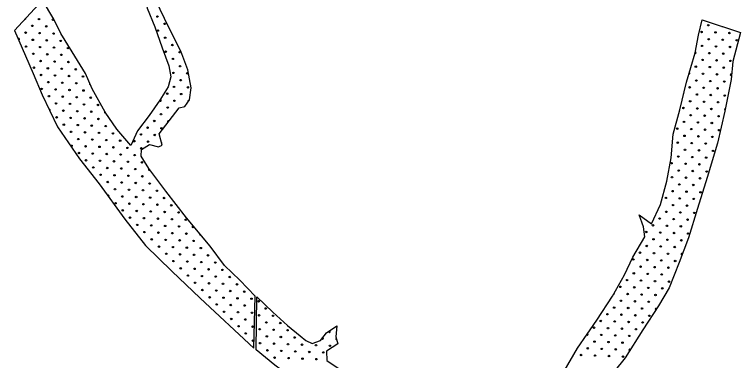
# Model space of a CAD drawing. Extents: x 1612280 to 1883141, y 560852 to 780851.
# Drawn here: x 1712912 to 1723400, y 669510 to 674507 of the extents above; entities that cross this region are included whole.
import ezdxf

# ---------------------------------------------------------------- set-up
doc = ezdxf.new("R2010")
doc.units = 0
doc.layers.add('DESIGN - SCRATCH - User 1', color=7, linetype='Continuous')
doc.layers.add('DESIGN - TRAFFIC CONTROL PERMANENT - Pavement Marking Text', color=7, linetype='Continuous')

msp = doc.modelspace()

# ---------------------------------------------------------------- linework, layer by layer
at = {"layer": 'DESIGN - SCRATCH - User 1'}
for points in [[(1714869, 675789), (1714697, 675840), (1714660, 675557), (1714693, 675260), (1714758, 674917), (1714827, 674597), (1714938, 674328), (1715045, 674027), (1715142, 673767), (1715170, 673605), (1715133, 673461), (1715012, 673271), (1714855, 673048), (1714688, 672825), (1714592, 672614)], [(1714869, 675789), (1714697, 675840), (1714660, 675557), (1714693, 675260), (1714758, 674917), (1714827, 674597), (1714938, 674328), (1715045, 674027), (1715142, 673767), (1715170, 673605), (1715133, 673461), (1715012, 673271), (1714855, 673048), (1714688, 672825), (1714592, 672614)], [(1714739, 672459), (1714744, 672556), (1714864, 672631), (1714994, 672594), (1715045, 672621), (1714999, 672784), (1715290, 673159), (1715374, 673178), (1715439, 673275), (1715462, 673447), (1715416, 673707), (1715314, 673980), (1715138, 674328), (1714957, 674699), (1714887, 674963), (1714864, 675163), (1714813, 675395), (1714836, 675608), (1714869, 675789)], [(1714739, 672459), (1714744, 672556), (1714864, 672631), (1714994, 672594), (1715045, 672621), (1714999, 672784), (1715290, 673159), (1715374, 673178), (1715439, 673275), (1715462, 673447), (1715416, 673707), (1715314, 673980), (1715138, 674328), (1714957, 674699), (1714887, 674963), (1714864, 675163), (1714813, 675395), (1714836, 675608), (1714869, 675789)], [(1714592, 672614), (1714388, 672851), (1714220, 673096), (1714034, 673432), (1713935, 673655), (1713742, 673969), (1713581, 674232), (1713479, 674440), (1713318, 674714), (1712912, 674278)], [(1714592, 672614), (1714388, 672851), (1714220, 673096), (1714034, 673432), (1713935, 673655), (1713742, 673969), (1713581, 674232), (1713479, 674440), (1713318, 674714), (1712912, 674278)], [(1721935, 671616), (1722114, 671484), (1722245, 671761), (1722335, 672101), (1722398, 672436), (1722426, 672781), (1722522, 673132), (1722618, 673529), (1722743, 673954), (1722794, 674209), (1722845, 674430), (1723400, 674249)], [(1721935, 671616), (1722114, 671484), (1722245, 671761), (1722335, 672101), (1722398, 672436), (1722426, 672781), (1722522, 673132), (1722618, 673529), (1722743, 673954), (1722794, 674209), (1722845, 674430), (1723400, 674249)], [(1712912, 674278), (1713182, 673656), (1713312, 673349), (1713534, 672886), (1713849, 672422), (1714136, 672060), (1714507, 671550), (1714804, 671170), (1715184, 670799), (1715592, 670409), (1716370, 669686)], [(1712912, 674278), (1713182, 673656), (1713312, 673349), (1713534, 672886), (1713849, 672422), (1714136, 672060), (1714507, 671550), (1714804, 671170), (1715184, 670799), (1715592, 670409), (1716370, 669686)], [(1723400, 674249), (1723287, 673829), (1723264, 673569), (1723173, 673110), (1723066, 672651), (1722918, 672152), (1722777, 671705), (1722647, 671280), (1722516, 670923), (1722369, 670560), (1722216, 670299), (1721987, 669951)], [(1723400, 674249), (1723287, 673829), (1723264, 673569), (1723173, 673110), (1723066, 672651), (1722918, 672152), (1722777, 671705), (1722647, 671280), (1722516, 670923), (1722369, 670560), (1722216, 670299), (1721987, 669951)], [(1716370, 669686), (1716389, 670437), (1716166, 670669), (1715944, 670882), (1715740, 671161), (1715397, 671569), (1715100, 671958), (1714850, 672283), (1714739, 672459)], [(1716370, 669686), (1716389, 670437), (1716166, 670669), (1715944, 670882), (1715740, 671161), (1715397, 671569), (1715100, 671958), (1714850, 672283), (1714739, 672459)], [(1717569, 670011), (1717553, 669854), (1717581, 669752), (1717417, 669644), (1717423, 669508), (1717643, 669361), (1718017, 669208), (1718232, 669157), (1718555, 668964), (1718946, 668851), (1719387, 668726), (1719704, 668726), (1720095, 668754), (1720339, 668845), (1720610, 669055), (1720854, 669355), (1721046, 669689), (1721324, 670092), (1721550, 670437), (1721726, 670749), (1721845, 671004), (1722020, 671298), (1721998, 671440), (1721935, 671616)], [(1717569, 670011), (1717553, 669854), (1717581, 669752), (1717417, 669644), (1717423, 669508), (1717643, 669361), (1718017, 669208), (1718232, 669157), (1718555, 668964), (1718946, 668851), (1719387, 668726), (1719704, 668726), (1720095, 668754), (1720339, 668845), (1720610, 669055), (1720854, 669355), (1721046, 669689), (1721324, 670092), (1721550, 670437), (1721726, 670749), (1721845, 671004), (1722020, 671298), (1721998, 671440), (1721935, 671616)], [(1716401, 669664), (1716412, 670428), (1716644, 670210), (1716856, 670014), (1717038, 669866), (1717122, 669799), (1717214, 669757), (1717334, 669799), (1717421, 669908), (1717569, 670011)], [(1716401, 669664), (1716412, 670428), (1716644, 670210), (1716856, 670014), (1717038, 669866), (1717122, 669799), (1717214, 669757), (1717334, 669799), (1717421, 669908), (1717569, 670011)], [(1721987, 669951), (1721733, 669548), (1721416, 669152), (1721104, 668846), (1720849, 668596), (1720544, 668387), (1720159, 668251), (1719836, 668211), (1719638, 668228), (1719338, 668308), (1718907, 668489), (1718494, 668613), (1718081, 668715), (1717588, 668885), (1717288, 668993), (1717039, 669174), (1716671, 669441), (1716401, 669664)], [(1721987, 669951), (1721733, 669548), (1721416, 669152), (1721104, 668846), (1720849, 668596), (1720544, 668387), (1720159, 668251), (1719836, 668211), (1719638, 668228), (1719338, 668308), (1718907, 668489), (1718494, 668613), (1718081, 668715), (1717588, 668885), (1717288, 668993), (1717039, 669174), (1716671, 669441), (1716401, 669664)]]:
    msp.add_lwpolyline(points, dxfattribs=at)
for centre in [(1715416, 673455), (1715416, 673455), (1715319, 673358), (1715319, 673358), (1722322, 671859), (1722322, 671859), (1722523, 671851), (1722523, 671851), (1722628, 671747), (1722628, 671747)]:
    msp.add_circle(centre, 10.6, dxfattribs=at)
msp.add_arc((1715424, 673253), 10.6, 53.9482, 238.7059, dxfattribs=at)
at = {"layer": 'DESIGN - TRAFFIC CONTROL PERMANENT - Pavement Marking Text'}
for centre in [(1713266, 674441), (1713266, 674441), (1713467, 674433), (1713467, 674433), (1714976, 674478), (1714976, 674478), (1713169, 674344), (1713169, 674344), (1713370, 674336), (1713370, 674336), (1715080, 674373), (1715080, 674373), (1722934, 674353), (1722934, 674353), (1713072, 674246), (1713072, 674246), (1713273, 674239), (1713273, 674239), (1713475, 674232), (1713475, 674232), (1714983, 674276), (1714983, 674276), (1722837, 674255), (1722837, 674255), (1723039, 674248), (1723039, 674248), (1723240, 674240), (1723240, 674240), (1713176, 674142), (1713176, 674142), (1713378, 674134), (1713378, 674134), (1713579, 674127), (1713579, 674127), (1715088, 674172), (1715088, 674172), (1722942, 674151), (1722942, 674151), (1723143, 674143), (1723143, 674143), (1723345, 674136), (1723345, 674136), (1713079, 674045), (1713079, 674045), (1713281, 674037), (1713281, 674037), (1713482, 674030), (1713482, 674030), (1713684, 674022), (1713684, 674022), (1715095, 673970), (1715095, 673970), (1715192, 674067), (1715192, 674067), (1722845, 674054), (1722845, 674054), (1723046, 674046), (1723046, 674046), (1723248, 674039), (1723248, 674039), (1713184, 673940), (1713184, 673940), (1713385, 673933), (1713385, 673933), (1713587, 673925), (1713587, 673925), (1715200, 673866), (1715200, 673866), (1715297, 673963), (1715297, 673963), (1722949, 673949), (1722949, 673949), (1723151, 673942), (1723151, 673942), (1713288, 673836), (1713288, 673836), (1713490, 673828), (1713490, 673828), (1713691, 673821), (1713691, 673821), (1715304, 673761), (1715304, 673761), (1722852, 673852), (1722852, 673852), (1723054, 673845), (1723054, 673845), (1723255, 673837), (1723255, 673837), (1713191, 673739), (1713191, 673739), (1713393, 673731), (1713393, 673731), (1713594, 673724), (1713594, 673724), (1713796, 673716), (1713796, 673716), (1715207, 673664), (1715207, 673664), (1715409, 673657), (1715409, 673657), (1722755, 673755), (1722755, 673755), (1722957, 673748), (1722957, 673748), (1723158, 673740), (1723158, 673740), (1713296, 673634), (1713296, 673634), (1713497, 673627), (1713497, 673627), (1713699, 673619), (1713699, 673619), (1713900, 673612), (1713900, 673612), (1715312, 673559), (1715312, 673559), (1722762, 673554), (1722762, 673554), (1722859, 673651), (1722859, 673651), (1723061, 673643), (1723061, 673643), (1713400, 673530), (1713400, 673530), (1713602, 673522), (1713602, 673522), (1713803, 673515), (1713803, 673515), (1715215, 673462), (1715215, 673462), (1722665, 673456), (1722665, 673456), (1722867, 673449), (1722867, 673449), (1722964, 673546), (1722964, 673546), (1723069, 673442), (1723069, 673442), (1723166, 673539), (1723166, 673539), (1713303, 673433), (1713303, 673433), (1713505, 673425), (1713505, 673425), (1713706, 673418), (1713706, 673418), (1713908, 673410), (1713908, 673410), (1715118, 673365), (1715118, 673365), (1722770, 673352), (1722770, 673352), (1722971, 673344), (1722971, 673344), (1723173, 673337), (1723173, 673337), (1713408, 673328), (1713408, 673328), (1713609, 673321), (1713609, 673321), (1713811, 673313), (1713811, 673313), (1714012, 673306), (1714012, 673306), (1715222, 673261), (1715222, 673261), (1722673, 673255), (1722673, 673255), (1722874, 673247), (1722874, 673247), (1723076, 673240), (1723076, 673240), (1713512, 673223), (1713512, 673223), (1713714, 673216), (1713714, 673216), (1713915, 673209), (1713915, 673209), (1714117, 673201), (1714117, 673201), (1715125, 673164), (1715125, 673164), (1722576, 673158), (1722576, 673158), (1722777, 673150), (1722777, 673150), (1722979, 673143), (1722979, 673143), (1713617, 673119), (1713617, 673119), (1713818, 673111), (1713818, 673111), (1714020, 673104), (1714020, 673104), (1715028, 673067), (1715028, 673067), (1722680, 673053), (1722680, 673053), (1722882, 673046), (1722882, 673046), (1723083, 673038), (1723083, 673038), (1713520, 673022), (1713520, 673022), (1713624, 672917), (1713624, 672917), (1713721, 673014), (1713721, 673014), (1713923, 673007), (1713923, 673007), (1714124, 672999), (1714124, 672999), (1714931, 672970), (1714931, 672970), (1722583, 672956), (1722583, 672956), (1722785, 672949), (1722785, 672949), (1722986, 672941), (1722986, 672941), (1713729, 672813), (1713729, 672813), (1713826, 672910), (1713826, 672910), (1714027, 672902), (1714027, 672902), (1714229, 672895), (1714229, 672895), (1714834, 672873), (1714834, 672873), (1715035, 672865), (1715035, 672865), (1722486, 672859), (1722486, 672859), (1722688, 672852), (1722688, 672852), (1722889, 672844), (1722889, 672844), (1723091, 672837), (1723091, 672837), (1713833, 672708), (1713833, 672708), (1713930, 672805), (1713930, 672805), (1714132, 672798), (1714132, 672798), (1714333, 672790), (1714333, 672790), (1714737, 672775), (1714737, 672775), (1714938, 672768), (1714938, 672768), (1722591, 672755), (1722591, 672755), (1722792, 672747), (1722792, 672747), (1722994, 672740), (1722994, 672740), (1713736, 672611), (1713736, 672611), (1713938, 672604), (1713938, 672604), (1714035, 672701), (1714035, 672701), (1714236, 672693), (1714236, 672693), (1714438, 672686), (1714438, 672686), (1714640, 672678), (1714640, 672678), (1714841, 672671), (1714841, 672671), (1722494, 672657), (1722494, 672657), (1722695, 672650), (1722695, 672650), (1722897, 672643), (1722897, 672643), (1713841, 672507), (1713841, 672507), (1714042, 672499), (1714042, 672499), (1714139, 672596), (1714139, 672596), (1714341, 672589), (1714341, 672589), (1714543, 672581), (1714543, 672581), (1714744, 672574), (1714744, 672574), (1722598, 672553), (1722598, 672553), (1722800, 672545), (1722800, 672545), (1723001, 672538), (1723001, 672538), (1713945, 672402), (1713945, 672402), (1714147, 672395), (1714147, 672395), (1714244, 672492), (1714244, 672492), (1714445, 672484), (1714445, 672484), (1714647, 672477), (1714647, 672477), (1722501, 672456), (1722501, 672456), (1722703, 672448), (1722703, 672448), (1722904, 672441), (1722904, 672441), (1714050, 672298), (1714050, 672298), (1714251, 672290), (1714251, 672290), (1714348, 672387), (1714348, 672387), (1714550, 672380), (1714550, 672380), (1714752, 672372), (1714752, 672372), (1722404, 672359), (1722404, 672359), (1722606, 672351), (1722606, 672351), (1722807, 672344), (1722807, 672344), (1714154, 672193), (1714154, 672193), (1714356, 672186), (1714356, 672186), (1714453, 672283), (1714453, 672283), (1714655, 672275), (1714655, 672275), (1722508, 672254), (1722508, 672254), (1722710, 672247), (1722710, 672247), (1722912, 672239), (1722912, 672239), (1714259, 672088), (1714259, 672088), (1714460, 672081), (1714460, 672081), (1714557, 672178), (1714557, 672178), (1714759, 672171), (1714759, 672171), (1722411, 672157), (1722411, 672157), (1722613, 672150), (1722613, 672150), (1722815, 672142), (1722815, 672142), (1714363, 671984), (1714363, 671984), (1714565, 671976), (1714565, 671976), (1714662, 672074), (1714662, 672074), (1714864, 672066), (1714864, 672066), (1722516, 672053), (1722516, 672053), (1722718, 672045), (1722718, 672045), (1714468, 671879), (1714468, 671879), (1714669, 671872), (1714669, 671872), (1714767, 671969), (1714767, 671969), (1714968, 671962), (1714968, 671962), (1722419, 671956), (1722419, 671956), (1722620, 671948), (1722620, 671948), (1722822, 671941), (1722822, 671941), (1714371, 671782), (1714371, 671782), (1714572, 671775), (1714572, 671775), (1714774, 671767), (1714774, 671767), (1714871, 671864), (1714871, 671864), (1715073, 671857), (1715073, 671857), (1722725, 671844), (1722725, 671844), (1714475, 671678), (1714475, 671678), (1714677, 671670), (1714677, 671670), (1714879, 671663), (1714879, 671663), (1714976, 671760), (1714976, 671760), (1715177, 671752), (1715177, 671752), (1722426, 671754), (1722426, 671754), (1714580, 671573), (1714580, 671573), (1714781, 671566), (1714781, 671566), (1714983, 671558), (1714983, 671558), (1715080, 671655), (1715080, 671655), (1715282, 671648), (1715282, 671648), (1722232, 671560), (1722232, 671560), (1722329, 671657), (1722329, 671657), (1722531, 671649), (1722531, 671649), (1722733, 671642), (1722733, 671642), (1714684, 671469), (1714684, 671469), (1714886, 671461), (1714886, 671461), (1715088, 671454), (1715088, 671454), (1715185, 671551), (1715185, 671551), (1715386, 671543), (1715386, 671543), (1722135, 671463), (1722135, 671463), (1722337, 671455), (1722337, 671455), (1722434, 671552), (1722434, 671552), (1722635, 671545), (1722635, 671545), (1714789, 671364), (1714789, 671364), (1714991, 671357), (1714991, 671357), (1715192, 671349), (1715192, 671349), (1715289, 671446), (1715289, 671446), (1715491, 671439), (1715491, 671439), (1722038, 671366), (1722038, 671366), (1722240, 671358), (1722240, 671358), (1722441, 671351), (1722441, 671351), (1722538, 671448), (1722538, 671448), (1714893, 671260), (1714893, 671260), (1715095, 671252), (1715095, 671252), (1715297, 671245), (1715297, 671245), (1715394, 671342), (1715394, 671342), (1722143, 671261), (1722143, 671261), (1722344, 671254), (1722344, 671254), (1722546, 671246), (1722546, 671246), (1722643, 671343), (1722643, 671343), (1714998, 671155), (1714998, 671155), (1715200, 671148), (1715200, 671148), (1715401, 671140), (1715401, 671140), (1715498, 671237), (1715498, 671237), (1722046, 671164), (1722046, 671164), (1722247, 671157), (1722247, 671157), (1722449, 671149), (1722449, 671149), (1715103, 671051), (1715103, 671051), (1715304, 671043), (1715304, 671043), (1715506, 671036), (1715506, 671036), (1715603, 671133), (1715603, 671133), (1721948, 671067), (1721948, 671067), (1722150, 671060), (1722150, 671060), (1722352, 671052), (1722352, 671052), (1715207, 670946), (1715207, 670946), (1715409, 670939), (1715409, 670939), (1715610, 670931), (1715610, 670931), (1715707, 671028), (1715707, 671028), (1721851, 670970), (1721851, 670970), (1722053, 670962), (1722053, 670962), (1722255, 670955), (1722255, 670955), (1722456, 670948), (1722456, 670948), (1715312, 670841), (1715312, 670841), (1715513, 670834), (1715513, 670834), (1715715, 670827), (1715715, 670827), (1715812, 670924), (1715812, 670924), (1721956, 670865), (1721956, 670865), (1722158, 670858), (1722158, 670858), (1722359, 670850), (1722359, 670850), (1715416, 670737), (1715416, 670737), (1715618, 670729), (1715618, 670729), (1715819, 670722), (1715819, 670722), (1715916, 670819), (1715916, 670819), (1721859, 670768), (1721859, 670768), (1722060, 670761), (1722060, 670761), (1722262, 670753), (1722262, 670753), (1715521, 670632), (1715521, 670632), (1715722, 670625), (1715722, 670625), (1715924, 670617), (1715924, 670617), (1716021, 670715), (1716021, 670715), (1716126, 670610), (1716126, 670610), (1721762, 670671), (1721762, 670671), (1721963, 670664), (1721963, 670664), (1722165, 670656), (1722165, 670656), (1722367, 670649), (1722367, 670649), (1715625, 670528), (1715625, 670528), (1715827, 670520), (1715827, 670520), (1716028, 670513), (1716028, 670513), (1716230, 670505), (1716230, 670505), (1721665, 670574), (1721665, 670574), (1721866, 670567), (1721866, 670567), (1722068, 670559), (1722068, 670559), (1722270, 670552), (1722270, 670552), (1715730, 670423), (1715730, 670423), (1715931, 670416), (1715931, 670416), (1716133, 670408), (1716133, 670408), (1716335, 670401), (1716335, 670401), (1721769, 670470), (1721769, 670470), (1721971, 670462), (1721971, 670462), (1722172, 670455), (1722172, 670455), (1715834, 670319), (1715834, 670319), (1716036, 670311), (1716036, 670311), (1716238, 670304), (1716238, 670304), (1716438, 670365), (1716438, 670365), (1721672, 670373), (1721672, 670373), (1721874, 670365), (1721874, 670365), (1722075, 670358), (1722075, 670358), (1715939, 670214), (1715939, 670214), (1716140, 670207), (1716140, 670207), (1716342, 670199), (1716342, 670199), (1716542, 670261), (1716542, 670261), (1721575, 670275), (1721575, 670275), (1721777, 670268), (1721777, 670268), (1721978, 670261), (1721978, 670261), (1716043, 670110), (1716043, 670110), (1716245, 670102), (1716245, 670102), (1716445, 670163), (1716445, 670163), (1716647, 670156), (1716647, 670156), (1721478, 670178), (1721478, 670178), (1721680, 670171), (1721680, 670171), (1721881, 670163), (1721881, 670163), (1722083, 670156), (1722083, 670156), (1716148, 670005), (1716148, 670005), (1716350, 669998), (1716350, 669998), (1716550, 670059), (1716550, 670059), (1716751, 670051), (1716751, 670051), (1721284, 669984), (1721284, 669984), (1721381, 670081), (1721381, 670081), (1721583, 670074), (1721583, 670074), (1721784, 670066), (1721784, 670066), (1721986, 670059), (1721986, 670059), (1716253, 669901), (1716253, 669901), (1716453, 669962), (1716453, 669962), (1716654, 669954), (1716654, 669954), (1716856, 669947), (1716856, 669947), (1721388, 669880), (1721388, 669880), (1721486, 669977), (1721486, 669977), (1721687, 669969), (1721687, 669969), (1721889, 669962), (1721889, 669962), (1716357, 669796), (1716357, 669796), (1716557, 669857), (1716557, 669857), (1716759, 669850), (1716759, 669850), (1716960, 669842), (1716960, 669842), (1721291, 669783), (1721291, 669783), (1721493, 669775), (1721493, 669775), (1721590, 669872), (1721590, 669872), (1721792, 669865), (1721792, 669865), (1716460, 669760), (1716460, 669760), (1716662, 669753), (1716662, 669753), (1716863, 669745), (1716863, 669745), (1717065, 669738), (1717065, 669738), (1717267, 669730), (1717267, 669730), (1717468, 669723), (1717468, 669723), (1721194, 669686), (1721194, 669686), (1721396, 669678), (1721396, 669678), (1721598, 669671), (1721598, 669671), (1721695, 669768), (1721695, 669768), (1716565, 669656), (1716565, 669656), (1716766, 669648), (1716766, 669648), (1716968, 669641), (1716968, 669641), (1717170, 669633), (1717170, 669633), (1717371, 669626), (1717371, 669626), (1721097, 669589), (1721097, 669589), (1721299, 669581), (1721299, 669581), (1721500, 669574), (1721500, 669574), (1721702, 669566), (1721702, 669566), (1716669, 669551), (1716669, 669551), (1716871, 669544), (1716871, 669544), (1717072, 669536), (1717072, 669536), (1717274, 669529), (1717274, 669529)]:
    msp.add_circle(centre, 10.6, dxfattribs=at)
for centre, start, end in [((1713064, 674448), 252.1673, 21.8356), ((1712967, 674351), 288.5553, 345.4476), ((1723136, 674345), 227.7035, 276.1074), ((1712974, 674149), 255.01, 151.9358), ((1722747, 673957), 234.1644, 100.0984), ((1722658, 673658), 245.1612, 82.1619), ((1723263, 673636), 43.4011, 306.6654), ((1714005, 673507), 136.1858, 271.5359), ((1722568, 673359), 312.095, 20.6221), ((1715020, 673268), 186.2678, 107.1448), ((1723181, 673135), 90.5397, 247.1261), ((1713415, 673126), 313.03, 98.2222), ((1714221, 673097), 127.5226, 296.18), ((1715132, 672962), 31.2693, 253.017), ((1715043, 672663), 171.6023, 220.2716), ((1714856, 672268), 102.3088, 332.9501), ((1722314, 672060), 320.8763, 9.2791), ((1714266, 671887), 289.1092, 142.9105), ((1715595, 671334), 135.8839, 304.2008), ((1714796, 671163), 34.7707, 50.4601), ((1722553, 671045), 27.1375, 292.7745), ((1721568, 670477), 265.756, 35.4614), ((1722180, 670253), 28.4103, 265.0506), ((1717461, 669925), 155.7922, 94.0812), ((1721187, 669887), 217.4826, 73.329), ((1717364, 669827), 202.2993, 80.7809), ((1717565, 669820), 122.4905, 268.5437), ((1721799, 669663), 27.3851, 267.9146)]:
    msp.add_arc(centre, 10.6, start, end, dxfattribs=at)

doc.saveas('drawing.dxf')
